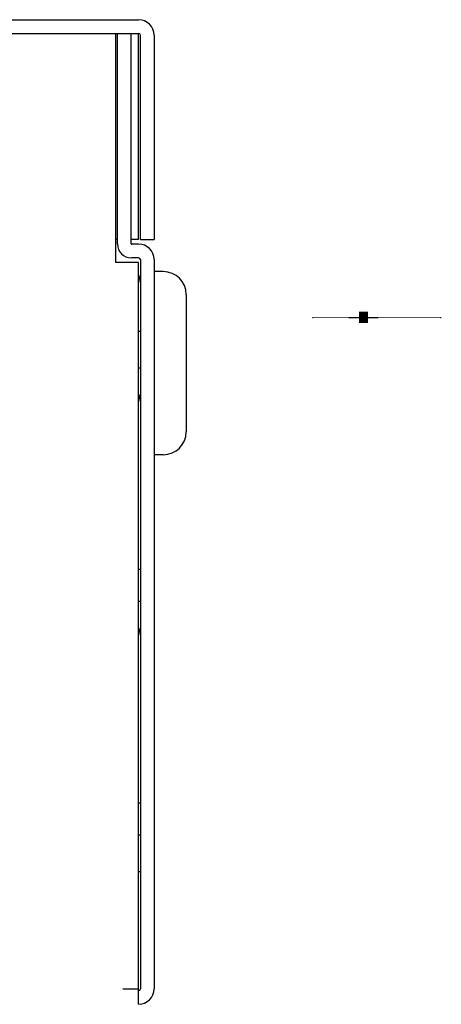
# Model space of a CAD drawing. Header units: millimetres. Extents: x 1117 to 38156, y -1945 to 7303.
# Tile 585 of 656: x 20290 to 20336, y 2629 to 2736. Entities that reach past the tile are written whole.
import ezdxf

# ---------------------------------------------------------------- set-up
doc = ezdxf.new("R2010")
doc.units = ezdxf.units.MM

msp = doc.modelspace()

# ---------------------------------------------------------------- linework, layer by layer
at = {"color": 7, "linetype": 'Continuous'}
for p, q in [((19966.548, 2736.403), (20303.148, 2736.403)), ((19966.548, 2734.903), (20303.148, 2734.903)), ((20300.648, 2734.903), (20300.648, 2709.903)), ((20300.848, 2711.919), (20300.848, 2734.903)), ((20302.348, 2711.919), (20302.348, 2734.903)), ((20303.148, 2712.403), (20303.148, 2734.903)), ((20303.348, 2712.403), (20303.348, 2734.703)), ((20304.848, 2734.703), (20304.848, 2712.403)), ((20300.848, 2712.403), (20300.648, 2712.403)), ((20303.148, 2712.403), (20302.348, 2712.403)), ((20303.348, 2712.403), (20304.848, 2712.403)), ((20303.148, 2711.903), (20302.363, 2711.903)), ((20303.148, 2710.403), (20302.363, 2710.403)), ((20303.348, 2710.203), (20303.348, 2630.603)), ((20304.848, 2710.203), (20304.848, 2630.603)), ((20303.148, 2709.903), (20300.648, 2709.903)), ((20303.148, 2628.903), (20303.148, 2709.903)), ((20305.848, 2708.903), (20304.848, 2708.903)), ((20308.348, 2706.403), (20308.348, 2691.403)), ((20322.129, 2703.903), (20322.205, 2703.903)), ((20326.093, 2703.903), (20327.194, 2703.903)), ((20326.093, 2703.903), (20327.194, 2703.903)), ((20326.194, 2703.903), (20327.194, 2703.903)), ((20328.194, 2703.903), (20329.194, 2703.903)), ((20328.194, 2703.903), (20329.296, 2703.903)), ((20328.194, 2703.903), (20329.296, 2703.903)), ((20336.105, 2703.903), (20336.181, 2703.903)), ((20303.148, 2702.403), (20303.348, 2702.403)), ((20303.148, 2698.403), (20303.348, 2698.403)), ((20305.848, 2688.903), (20304.848, 2688.903)), ((20303.148, 2676.403), (20303.348, 2676.403)), ((20303.148, 2672.903), (20303.348, 2672.903)), ((20303.148, 2650.903), (20303.348, 2650.903)), ((20303.148, 2647.403), (20303.348, 2647.403)), ((20303.148, 2643.403), (20303.348, 2643.403)), ((20301.448, 2630.603), (20303.148, 2630.603))]:
    msp.add_line(p, q, dxfattribs=at)
for points, const_width in [([(20322.205, 2703.903), (20336.105, 2703.903)], 0.0852), ([(20327.194, 2703.903), (20328.194, 2703.903)], 1.231), ([(20327.194, 2703.903), (20328.194, 2703.903)], 1.231), ([(20327.194, 2703.903), (20328.194, 2703.903)], 1.118)]:
    msp.add_lwpolyline(points, dxfattribs=dict(at, const_width=const_width))
for centre, radius, start, end in [((20303.148, 2734.703), 1.7, 0, 90), ((20303.148, 2734.703), 0.2, 0, 90), ((20302.363, 2711.919), 1.516, 180, 270), ((20302.363, 2711.919), 0.0159, 180, 270), ((20303.148, 2710.203), 1.7, 0, 90), ((20303.148, 2710.203), 0.2, 0, 90), ((20301.648, 2707.703), 1.7, 0, 26.75465), ((20305.848, 2706.403), 2.5, 0, 90), ((20301.648, 2694.703), 1.7, 0, 26.75465), ((20305.848, 2691.403), 2.5, 270, 0), ((20301.648, 2669.203), 1.7, 0, 26.75465), ((20303.148, 2630.603), 1.7, 270, 0), ((20303.148, 2630.603), 0.2, 270, 0)]:
    msp.add_arc(centre, radius, start, end, dxfattribs=at)

doc.saveas('drawing.dxf')
